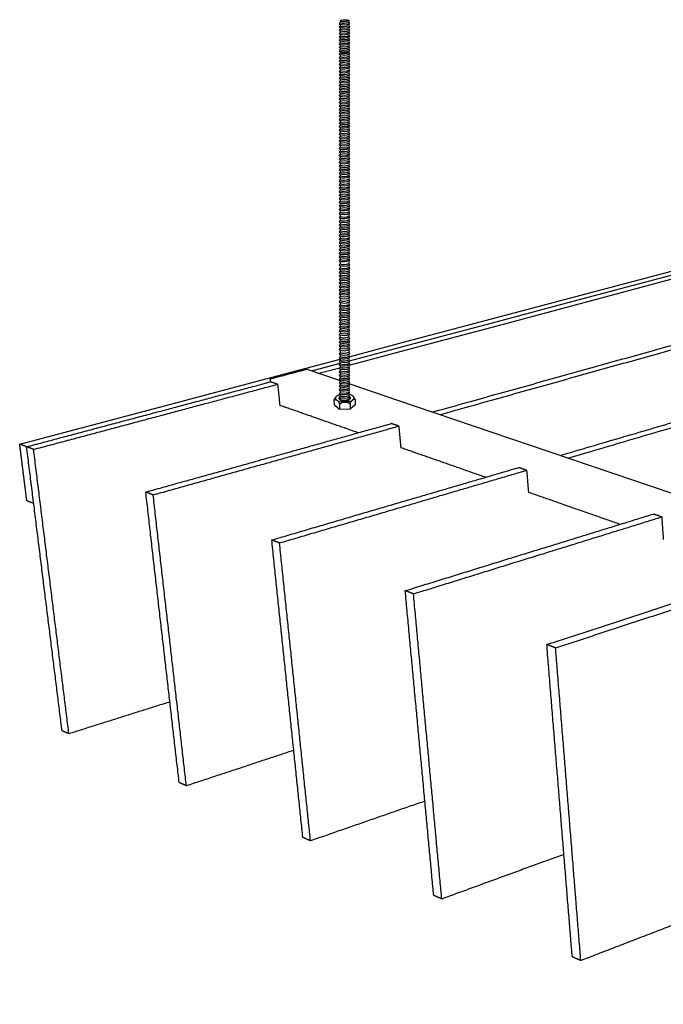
# Model space of a CAD drawing. Header units: millimetres. Extents: x 2538 to 24562, y 4449 to 23795.
# Tile 257 of 280: x 21591 to 21853, y 18927 to 19327. Entities that reach past the tile are written whole.
import ezdxf

# ---------------------------------------------------------------- set-up
doc = ezdxf.new("R2010")
doc.units = ezdxf.units.MM
doc.layers.add('_HD_tornillo', color=30, linetype='Continuous')
doc.layers.add('Make2D$Visible$Curves', color=7, linetype='Continuous', true_color=0x000000)

# ---------------------------------------------------------------- blocks, each defined once
blk = doc.blocks.new('varilla roscada ISO')
for p, q in [((1059.908, -963.578), (1059.822, -963.695)), ((1059.822, -963.695), (1059.908, -963.791)), ((1059.908, -963.901), (1059.822, -964.017)), ((1059.822, -964.017), (1059.908, -964.114)), ((1059.908, -963.455), (1059.908, -963.578)), ((1059.908, -963.777), (1059.908, -963.901)), ((1059.908, -964.1), (1059.908, -964.223)), ((1060.76, -963.391), (1060.76, -963.521)), ((1060.76, -963.421), (1060.76, -963.545)), ((1060.76, -963.758), (1060.832, -963.67)), ((1060.76, -963.744), (1060.76, -963.868)), ((1060.76, -964.081), (1060.832, -963.993)), ((1060.76, -964.066), (1060.76, -964.19)), ((1060.761, -963.545), (1060.832, -963.67)), ((1060.761, -963.867), (1060.832, -963.993)), ((1059.908, -964.223), (1059.822, -964.339)), ((1059.822, -964.339), (1059.908, -964.436)), ((1059.908, -964.546), (1059.822, -964.662)), ((1059.822, -964.662), (1059.908, -964.759)), ((1059.908, -964.868), (1059.822, -964.984)), ((1059.822, -964.984), (1059.908, -965.081)), ((1059.908, -964.422), (1059.908, -964.546)), ((1059.908, -964.744), (1059.908, -964.868)), ((1059.908, -965.081), (1059.908, -965.191)), ((1060.76, -964.403), (1060.832, -964.315)), ((1060.76, -964.389), (1060.76, -964.513)), ((1060.76, -964.726), (1060.832, -964.638)), ((1060.76, -964.711), (1060.76, -964.835)), ((1060.76, -965.048), (1060.832, -964.96)), ((1060.76, -965.048), (1060.76, -965.158)), ((1060.761, -964.19), (1060.832, -964.315)), ((1060.761, -964.512), (1060.832, -964.638)), ((1060.761, -964.835), (1060.832, -964.96)), ((1059.908, -965.191), (1059.822, -965.307)), ((1059.822, -965.307), (1059.908, -965.404)), ((1059.908, -965.552), (1059.822, -965.668)), ((1059.822, -965.668), (1059.908, -965.765)), ((1059.822, -965.668), (1059.908, -965.765)), ((1059.908, -965.887), (1059.822, -966.003)), ((1059.822, -966.003), (1059.908, -966.1)), ((1059.908, -965.404), (1059.908, -965.552)), ((1059.908, -965.765), (1059.908, -965.887)), ((1060.76, -965.371), (1060.832, -965.283)), ((1060.76, -965.371), (1060.76, -965.518)), ((1060.76, -965.731), (1060.832, -965.644)), ((1060.76, -965.731), (1060.832, -965.644)), ((1060.76, -965.731), (1060.76, -965.854)), ((1060.76, -966.067), (1060.832, -965.979)), ((1060.76, -966.067), (1060.76, -966.191)), ((1060.761, -965.157), (1060.832, -965.283)), ((1060.761, -965.518), (1060.832, -965.644)), ((1060.761, -965.853), (1060.832, -965.979)), ((1059.908, -966.224), (1059.822, -966.34)), ((1059.822, -966.34), (1059.908, -966.437)), ((1059.908, -966.546), (1059.822, -966.662)), ((1059.822, -966.662), (1059.908, -966.759)), ((1059.908, -966.907), (1059.822, -967.023)), ((1059.822, -967.023), (1059.908, -967.12)), ((1059.822, -967.023), (1059.908, -967.12)), ((1059.908, -966.1), (1059.908, -966.224)), ((1059.908, -966.437), (1059.908, -966.546)), ((1059.908, -966.759), (1059.908, -966.907)), ((1060.76, -966.404), (1060.832, -966.316)), ((1060.76, -966.404), (1060.76, -966.513)), ((1060.76, -966.726), (1060.832, -966.638)), ((1060.76, -966.726), (1060.76, -966.874)), ((1060.76, -967.087), (1060.832, -966.999)), ((1060.76, -967.087), (1060.832, -966.999)), ((1060.761, -966.19), (1060.832, -966.316)), ((1060.761, -966.513), (1060.832, -966.638)), ((1060.761, -966.873), (1060.832, -966.999)), ((1059.908, -967.243), (1059.822, -967.359)), ((1059.822, -967.359), (1059.908, -967.456)), ((1059.908, -967.579), (1059.822, -967.696)), ((1059.822, -967.696), (1059.908, -967.792)), ((1059.908, -967.902), (1059.822, -968.018)), ((1059.908, -967.12), (1059.908, -967.243)), ((1059.908, -967.456), (1059.908, -967.579)), ((1059.908, -967.792), (1059.908, -967.902)), ((1060.76, -967.087), (1060.76, -967.209)), ((1060.76, -967.423), (1060.832, -967.335)), ((1060.76, -967.423), (1060.76, -967.546)), ((1060.76, -967.759), (1060.832, -967.672)), ((1060.76, -967.759), (1060.76, -967.869)), ((1060.76, -968.082), (1060.832, -967.994)), ((1060.761, -967.209), (1060.832, -967.335)), ((1060.761, -967.546), (1060.832, -967.672)), ((1060.761, -967.868), (1060.832, -967.994)), ((1059.822, -968.018), (1059.908, -968.115)), ((1059.908, -968.263), (1059.822, -968.379)), ((1059.822, -968.379), (1059.908, -968.476)), ((1059.822, -968.379), (1059.908, -968.476)), ((1059.908, -968.598), (1059.822, -968.714)), ((1059.822, -968.714), (1059.908, -968.811)), ((1059.908, -968.935), (1059.822, -969.051)), ((1059.908, -968.115), (1059.908, -968.263)), ((1059.908, -968.476), (1059.908, -968.598)), ((1059.908, -968.811), (1059.908, -968.935)), ((1060.76, -968.082), (1060.76, -968.23)), ((1060.76, -968.443), (1060.832, -968.355)), ((1060.76, -968.443), (1060.832, -968.355)), ((1060.76, -968.443), (1060.76, -968.565)), ((1060.76, -968.778), (1060.832, -968.69)), ((1060.76, -968.778), (1060.76, -968.902)), ((1060.761, -968.229), (1060.832, -968.355)), ((1060.761, -968.565), (1060.832, -968.69)), ((1060.761, -968.901), (1060.832, -969.027)), ((1059.822, -969.051), (1059.908, -969.148)), ((1059.908, -969.258), (1059.822, -969.374)), ((1059.822, -969.374), (1059.908, -969.471)), ((1059.908, -969.618), (1059.822, -969.735)), ((1059.822, -969.735), (1059.908, -969.831)), ((1059.908, -969.148), (1059.908, -969.258)), ((1059.908, -969.471), (1059.908, -969.618)), ((1059.908, -969.831), (1059.908, -969.943)), ((1060.76, -969.115), (1060.832, -969.027)), ((1060.76, -969.115), (1060.76, -969.224)), ((1060.76, -969.437), (1060.832, -969.35)), ((1060.76, -969.437), (1060.76, -969.585)), ((1060.76, -969.798), (1060.832, -969.711)), ((1060.76, -969.798), (1060.76, -969.91)), ((1060.761, -969.224), (1060.832, -969.35)), ((1060.761, -969.585), (1060.832, -969.711)), ((1060.761, -969.909), (1060.832, -970.035)), ((1059.908, -969.943), (1059.822, -970.059)), ((1059.822, -970.059), (1059.908, -970.156)), ((1059.908, -970.279), (1059.822, -970.395)), ((1059.822, -970.395), (1059.908, -970.492)), ((1059.908, -970.615), (1059.822, -970.731)), ((1059.822, -970.731), (1059.908, -970.828)), ((1059.908, -970.156), (1059.908, -970.279)), ((1059.908, -970.492), (1059.908, -970.615)), ((1059.908, -970.828), (1059.908, -970.958)), ((1060.76, -970.123), (1060.832, -970.035)), ((1060.76, -970.123), (1060.76, -970.245)), ((1060.76, -970.458), (1060.832, -970.371)), ((1060.76, -970.458), (1060.76, -970.582)), ((1060.76, -970.795), (1060.832, -970.707)), ((1060.76, -970.795), (1060.76, -970.925)), ((1060.761, -970.245), (1060.832, -970.371)), ((1060.761, -970.582), (1060.832, -970.707)), ((1059.908, -970.958), (1059.822, -971.075)), ((1059.822, -971.075), (1059.908, -971.171)), ((1059.908, -971.297), (1059.822, -971.413)), ((1059.822, -971.413), (1059.908, -971.51)), ((1059.908, -971.622), (1059.822, -971.738)), ((1059.822, -971.738), (1059.908, -971.835)), ((1059.908, -971.171), (1059.908, -971.297)), ((1059.908, -971.51), (1059.908, -971.622)), ((1059.908, -971.835), (1059.908, -971.957)), ((1060.76, -971.138), (1060.832, -971.05)), ((1060.76, -971.138), (1060.76, -971.264)), ((1060.76, -971.477), (1060.832, -971.389)), ((1060.76, -971.477), (1060.76, -971.589)), ((1060.76, -971.802), (1060.832, -971.714)), ((1060.76, -971.802), (1060.76, -971.924)), ((1060.761, -970.925), (1060.832, -971.05)), ((1060.761, -971.264), (1060.832, -971.389)), ((1060.761, -971.588), (1060.832, -971.714)), ((1059.908, -971.957), (1059.822, -972.074)), ((1059.822, -972.074), (1059.908, -972.17)), ((1059.908, -972.294), (1059.822, -972.41)), ((1059.822, -972.41), (1059.908, -972.507)), ((1059.908, -972.637), (1059.822, -972.753)), ((1059.822, -972.753), (1059.908, -972.85)), ((1059.908, -972.17), (1059.908, -972.294)), ((1059.908, -972.507), (1059.908, -972.637)), ((1060.76, -972.137), (1060.832, -972.049)), ((1060.76, -972.137), (1060.76, -972.261)), ((1060.76, -972.474), (1060.832, -972.386)), ((1060.76, -972.474), (1060.76, -972.604)), ((1060.76, -972.817), (1060.832, -972.729)), ((1060.76, -972.817), (1060.76, -972.947)), ((1060.761, -971.924), (1060.832, -972.049)), ((1060.761, -972.26), (1060.832, -972.386)), ((1060.761, -972.603), (1060.832, -972.729)), ((1059.908, -972.98), (1059.822, -973.096)), ((1059.822, -973.096), (1059.908, -973.193)), ((1059.908, -973.326), (1059.822, -973.443)), ((1059.822, -973.443), (1059.908, -973.539)), ((1059.908, -973.67), (1059.822, -973.786)), ((1059.822, -973.786), (1059.908, -973.883)), ((1059.908, -972.85), (1059.908, -972.98)), ((1059.908, -973.193), (1059.908, -973.326)), ((1059.908, -973.539), (1059.908, -973.67)), ((1060.76, -973.16), (1060.832, -973.072)), ((1060.76, -973.16), (1060.76, -973.293)), ((1060.76, -973.506), (1060.832, -973.419)), ((1060.76, -973.506), (1060.76, -973.636)), ((1060.76, -973.849), (1060.832, -973.762)), ((1060.761, -972.947), (1060.832, -973.072)), ((1060.761, -973.293), (1060.832, -973.419)), ((1060.761, -973.636), (1060.832, -973.762)), ((1059.908, -974.013), (1059.822, -974.129)), ((1059.822, -974.129), (1059.908, -974.226)), ((1059.908, -974.378), (1059.822, -974.494)), ((1059.822, -974.494), (1059.908, -974.591)), ((1059.908, -974.724), (1059.822, -974.84)), ((1059.908, -973.883), (1059.908, -974.013)), ((1059.908, -974.226), (1059.908, -974.378)), ((1059.908, -974.591), (1059.908, -974.724)), ((1060.76, -973.849), (1060.76, -973.979)), ((1060.76, -974.192), (1060.832, -974.105)), ((1060.76, -974.192), (1060.76, -974.344)), ((1060.76, -974.557), (1060.832, -974.47)), ((1060.76, -974.557), (1060.76, -974.691)), ((1060.761, -973.979), (1060.832, -974.105)), ((1060.761, -974.344), (1060.832, -974.47)), ((1060.761, -974.69), (1060.832, -974.816)), ((1059.822, -974.84), (1059.908, -974.937)), ((1059.908, -975.067), (1059.822, -975.183)), ((1059.822, -975.183), (1059.908, -975.28)), ((1059.908, -975.41), (1059.822, -975.526)), ((1059.822, -975.526), (1059.908, -975.623)), ((1059.908, -974.937), (1059.908, -975.067)), ((1059.908, -975.28), (1059.908, -975.41)), ((1059.908, -975.623), (1059.908, -975.79)), ((1060.76, -974.904), (1060.832, -974.816)), ((1060.76, -974.904), (1060.76, -975.034)), ((1060.76, -975.247), (1060.832, -975.159)), ((1060.76, -975.247), (1060.76, -975.377)), ((1060.76, -975.59), (1060.832, -975.502)), ((1060.76, -975.59), (1060.76, -975.757)), ((1060.761, -975.033), (1060.832, -975.159)), ((1060.761, -975.376), (1060.832, -975.502)), ((1059.908, -975.79), (1059.822, -975.906)), ((1059.822, -975.906), (1059.908, -976.003)), ((1059.908, -976.133), (1059.822, -976.25)), ((1059.822, -976.25), (1059.908, -976.346)), ((1059.908, -976.48), (1059.822, -976.596)), ((1059.822, -976.596), (1059.908, -976.693)), ((1059.908, -976.003), (1059.908, -976.133)), ((1059.908, -976.346), (1059.908, -976.48)), ((1060.76, -975.97), (1060.832, -975.882)), ((1060.76, -975.97), (1060.76, -976.1)), ((1060.76, -976.313), (1060.832, -976.225)), ((1060.76, -976.313), (1060.76, -976.446)), ((1060.76, -976.659), (1060.832, -976.572)), ((1060.76, -976.659), (1060.76, -976.789)), ((1060.761, -975.757), (1060.832, -975.882)), ((1060.761, -976.1), (1060.832, -976.225)), ((1060.761, -976.446), (1060.832, -976.572)), ((1059.908, -976.823), (1059.822, -976.939)), ((1059.822, -976.939), (1059.908, -977.036)), ((1059.908, -977.166), (1059.822, -977.282)), ((1059.822, -977.282), (1059.908, -977.379)), ((1059.908, -977.531), (1059.822, -977.647)), ((1059.908, -976.693), (1059.908, -976.823)), ((1059.908, -977.036), (1059.908, -977.166)), ((1059.908, -977.379), (1059.908, -977.531)), ((1060.76, -977.002), (1060.832, -976.915)), ((1060.76, -977.002), (1060.76, -977.133)), ((1060.76, -977.346), (1060.832, -977.258)), ((1060.76, -977.346), (1060.76, -977.497)), ((1060.76, -977.71), (1060.832, -977.623)), ((1060.761, -976.789), (1060.832, -976.915)), ((1060.761, -977.132), (1060.832, -977.258)), ((1060.761, -977.497), (1060.832, -977.623)), ((1059.822, -977.647), (1059.908, -977.744)), ((1059.908, -977.877), (1059.822, -977.993)), ((1059.822, -977.993), (1059.908, -978.09)), ((1059.908, -978.22), (1059.822, -978.336)), ((1059.822, -978.336), (1059.908, -978.433)), ((1059.908, -978.563), (1059.822, -978.679)), ((1059.908, -977.744), (1059.908, -977.877)), ((1059.908, -978.09), (1059.908, -978.22)), ((1059.908, -978.433), (1059.908, -978.563)), ((1060.76, -977.71), (1060.76, -977.844)), ((1060.76, -978.057), (1060.832, -977.969)), ((1060.76, -978.057), (1060.76, -978.187)), ((1060.76, -978.4), (1060.832, -978.312)), ((1060.76, -978.4), (1060.76, -978.53)), ((1060.761, -977.843), (1060.832, -977.969)), ((1060.761, -978.186), (1060.832, -978.312)), ((1060.761, -978.529), (1060.832, -978.655)), ((1059.822, -978.679), (1059.908, -978.776)), ((1059.908, -978.95), (1059.822, -979.066)), ((1059.822, -979.066), (1059.908, -979.163)), ((1059.908, -979.33), (1059.822, -979.446)), ((1059.822, -979.446), (1059.908, -979.543)), ((1059.908, -978.776), (1059.908, -978.95)), ((1059.908, -979.163), (1059.908, -979.33)), ((1059.908, -979.543), (1059.908, -979.673)), ((1060.76, -978.743), (1060.832, -978.655)), ((1060.76, -978.743), (1060.76, -978.917)), ((1060.76, -979.13), (1060.832, -979.042)), ((1060.76, -979.13), (1060.76, -979.297)), ((1060.76, -979.51), (1060.832, -979.422)), ((1060.76, -979.51), (1060.76, -979.64)), ((1060.761, -978.916), (1060.832, -979.042)), ((1060.761, -979.297), (1060.832, -979.422)), ((1059.908, -979.673), (1059.822, -979.789)), ((1059.822, -979.789), (1059.908, -979.886)), ((1059.908, -980.019), (1059.822, -980.136)), ((1059.822, -980.136), (1059.908, -980.233)), ((1059.908, -980.363), (1059.822, -980.479)), ((1059.822, -980.479), (1059.908, -980.576)), ((1059.908, -979.886), (1059.908, -980.019)), ((1059.908, -980.233), (1059.908, -980.363)), ((1060.76, -979.853), (1060.832, -979.765)), ((1060.76, -979.853), (1060.76, -979.986)), ((1060.76, -980.199), (1060.832, -980.112)), ((1060.76, -980.199), (1060.76, -980.329)), ((1060.76, -980.542), (1060.832, -980.455)), ((1060.761, -979.64), (1060.832, -979.765)), ((1060.761, -979.986), (1060.832, -980.112)), ((1060.761, -980.329), (1060.832, -980.455)), ((1059.908, -980.706), (1059.822, -980.822)), ((1059.822, -980.822), (1059.908, -980.919)), ((1059.908, -981.071), (1059.822, -981.187)), ((1059.822, -981.187), (1059.908, -981.284)), ((1059.908, -981.417), (1059.822, -981.533)), ((1059.908, -980.576), (1059.908, -980.706)), ((1059.908, -980.919), (1059.908, -981.071)), ((1059.908, -981.284), (1059.908, -981.417)), ((1060.76, -980.542), (1060.76, -980.672)), ((1060.76, -980.885), (1060.832, -980.798)), ((1060.76, -980.885), (1060.76, -981.037)), ((1060.76, -981.25), (1060.832, -981.163)), ((1060.76, -981.25), (1060.76, -981.384)), ((1060.761, -980.672), (1060.832, -980.798)), ((1060.761, -981.037), (1060.832, -981.163)), ((1060.761, -981.383), (1060.832, -981.509)), ((1059.822, -981.533), (1059.908, -981.63)), ((1059.908, -981.76), (1059.822, -981.876)), ((1059.822, -981.876), (1059.908, -981.973)), ((1059.908, -982.138), (1059.822, -982.254)), ((1059.822, -982.254), (1059.908, -982.351)), ((1059.908, -981.63), (1059.908, -981.76)), ((1059.908, -981.973), (1059.908, -982.138)), ((1059.908, -982.351), (1059.908, -982.541)), ((1060.76, -981.597), (1060.832, -981.509)), ((1060.76, -981.597), (1060.76, -981.727)), ((1060.76, -981.94), (1060.832, -981.852)), ((1060.76, -981.94), (1060.76, -982.105)), ((1060.76, -982.318), (1060.832, -982.23)), ((1060.76, -982.318), (1060.76, -982.508)), ((1060.761, -981.726), (1060.832, -981.852)), ((1060.761, -982.104), (1060.832, -982.23)), ((1059.908, -982.541), (1059.822, -982.657)), ((1059.822, -982.657), (1059.908, -982.754)), ((1059.908, -982.921), (1059.822, -983.038)), ((1059.822, -983.038), (1059.908, -983.134)), ((1059.908, -983.264), (1059.822, -983.381)), ((1059.822, -983.381), (1059.908, -983.477)), ((1059.908, -982.754), (1059.908, -982.921)), ((1059.908, -983.134), (1059.908, -983.264)), ((1060.76, -982.721), (1060.832, -982.633)), ((1060.76, -982.721), (1060.76, -982.888)), ((1060.76, -983.101), (1060.832, -983.013)), ((1060.76, -983.101), (1060.76, -983.231)), ((1060.76, -983.444), (1060.832, -983.357)), ((1060.761, -982.507), (1060.832, -982.633)), ((1060.761, -982.888), (1060.832, -983.013)), ((1060.761, -983.231), (1060.832, -983.357)), ((1059.908, -983.611), (1059.822, -983.727)), ((1059.822, -983.727), (1059.908, -983.824)), ((1059.908, -983.954), (1059.822, -984.07)), ((1059.822, -984.07), (1059.908, -984.167)), ((1059.908, -984.297), (1059.822, -984.413)), ((1059.908, -983.477), (1059.908, -983.611)), ((1059.908, -983.824), (1059.908, -983.954)), ((1059.908, -984.167), (1059.908, -984.297)), ((1060.76, -983.444), (1060.76, -983.577)), ((1060.76, -983.79), (1060.832, -983.703)), ((1060.76, -983.79), (1060.76, -983.921)), ((1060.76, -984.134), (1060.832, -984.046)), ((1060.76, -984.134), (1060.76, -984.264)), ((1060.761, -983.577), (1060.832, -983.703)), ((1060.761, -983.92), (1060.832, -984.046)), ((1060.761, -984.263), (1060.832, -984.389)), ((1059.822, -984.413), (1059.908, -984.51)), ((1059.908, -984.662), (1059.822, -984.778)), ((1059.822, -984.778), (1059.908, -984.875)), ((1059.908, -985.008), (1059.822, -985.124)), ((1059.822, -985.124), (1059.908, -985.221)), ((1059.908, -984.51), (1059.908, -984.662)), ((1059.908, -984.875), (1059.908, -985.008)), ((1059.908, -985.221), (1059.908, -985.351)), ((1060.76, -984.477), (1060.832, -984.389)), ((1060.76, -984.477), (1060.76, -984.629)), ((1060.76, -984.842), (1060.832, -984.754)), ((1060.76, -984.842), (1060.76, -984.975)), ((1060.76, -985.188), (1060.832, -985.1)), ((1060.76, -985.188), (1060.76, -985.318)), ((1060.761, -984.628), (1060.832, -984.754)), ((1060.761, -984.974), (1060.832, -985.1)), ((1060.761, -985.317), (1060.832, -985.443)), ((1059.908, -985.351), (1059.822, -985.467)), ((1059.822, -985.467), (1059.908, -985.564)), ((1059.908, -985.694), (1059.822, -985.81)), ((1059.822, -985.81), (1059.908, -985.907)), ((1059.908, -986.061), (1059.822, -986.177)), ((1059.822, -986.177), (1059.908, -986.274)), ((1059.908, -985.564), (1059.908, -985.694)), ((1059.908, -985.907), (1059.908, -986.061)), ((1059.908, -986.274), (1059.908, -986.404)), ((1060.76, -985.531), (1060.832, -985.443)), ((1060.76, -985.531), (1060.76, -985.661)), ((1060.76, -985.874), (1060.832, -985.786)), ((1060.76, -985.874), (1060.76, -986.028)), ((1060.76, -986.241), (1060.832, -986.153)), ((1060.76, -986.241), (1060.76, -986.371)), ((1060.761, -985.66), (1060.832, -985.786)), ((1060.761, -986.027), (1060.832, -986.153)), ((1059.908, -986.404), (1059.822, -986.52)), ((1059.822, -986.52), (1059.908, -986.617)), ((1059.908, -986.747), (1059.822, -986.863)), ((1059.822, -986.863), (1059.908, -986.96)), ((1059.908, -987.185), (1059.822, -987.301)), ((1059.908, -986.617), (1059.908, -986.747)), ((1059.908, -986.96), (1059.908, -987.185)), ((1060.76, -986.584), (1060.832, -986.496)), ((1060.76, -986.584), (1060.76, -986.714)), ((1060.76, -986.927), (1060.832, -986.839)), ((1060.76, -986.927), (1060.76, -987.152)), ((1060.761, -986.37), (1060.832, -986.496)), ((1060.761, -986.713), (1060.832, -986.839)), ((1060.761, -987.151), (1060.832, -987.277)), ((1059.822, -987.301), (1059.908, -987.398)), ((1059.908, -987.566), (1059.822, -987.682)), ((1059.822, -987.682), (1059.908, -987.779)), ((1059.908, -987.909), (1059.822, -988.025)), ((1059.822, -988.025), (1059.908, -988.122)), ((1059.908, -987.398), (1059.908, -987.566)), ((1059.908, -987.779), (1059.908, -987.909)), ((1059.908, -988.122), (1059.908, -988.255)), ((1060.76, -987.365), (1060.832, -987.277)), ((1060.76, -987.365), (1060.76, -987.532)), ((1060.76, -987.745), (1060.832, -987.658)), ((1060.76, -987.745), (1060.76, -987.875)), ((1060.76, -988.089), (1060.832, -988.001)), ((1060.76, -988.089), (1060.76, -988.222)), ((1060.761, -987.532), (1060.832, -987.658)), ((1060.761, -987.875), (1060.832, -988.001)), ((1060.761, -988.221), (1060.832, -988.347)), ((1059.908, -988.255), (1059.822, -988.371)), ((1059.822, -988.371), (1059.908, -988.468)), ((1059.908, -988.598), (1059.822, -988.714)), ((1059.822, -988.714), (1059.908, -988.811)), ((1059.908, -988.941), (1059.822, -989.057)), ((1059.822, -989.057), (1059.908, -989.154)), ((1059.908, -988.468), (1059.908, -988.598)), ((1059.908, -988.811), (1059.908, -988.941)), ((1059.908, -989.154), (1059.908, -989.306)), ((1060.76, -988.435), (1060.832, -988.347)), ((1060.76, -988.435), (1060.76, -988.565)), ((1060.76, -988.778), (1060.832, -988.69)), ((1060.76, -988.778), (1060.76, -988.908)), ((1060.76, -989.121), (1060.832, -989.033)), ((1060.76, -989.121), (1060.76, -989.273)), ((1060.761, -988.564), (1060.832, -988.69)), ((1060.761, -988.907), (1060.832, -989.033)), ((1059.908, -989.306), (1059.822, -989.422)), ((1059.822, -989.422), (1059.908, -989.519)), ((1059.908, -989.652), (1059.822, -989.768)), ((1059.822, -989.768), (1059.908, -989.865)), ((1059.908, -989.995), (1059.822, -990.111)), ((1059.822, -990.111), (1059.908, -990.208)), ((1059.908, -989.519), (1059.908, -989.652)), ((1059.908, -989.865), (1059.908, -989.995)), ((1060.76, -989.486), (1060.832, -989.398)), ((1060.76, -989.486), (1060.76, -989.619)), ((1060.76, -989.832), (1060.832, -989.744)), ((1060.76, -989.832), (1060.76, -989.962)), ((1060.76, -990.175), (1060.832, -990.087)), ((1060.761, -989.272), (1060.832, -989.398)), ((1060.761, -989.618), (1060.832, -989.744)), ((1060.761, -989.962), (1060.832, -990.087)), ((1059.908, -990.338), (1059.822, -990.492)), ((1059.822, -990.492), (1059.908, -990.589)), ((1059.908, -990.776), (1059.822, -990.92)), ((1059.822, -990.92), (1059.908, -991.017)), ((1059.908, -990.208), (1059.908, -990.338)), ((1059.908, -990.589), (1059.908, -990.776)), ((1059.908, -991.017), (1059.908, -991.184)), ((1060.76, -990.175), (1060.76, -990.305)), ((1060.76, -990.556), (1060.832, -990.468)), ((1060.76, -990.556), (1060.76, -990.742)), ((1060.76, -990.984), (1060.832, -990.896)), ((1060.76, -990.984), (1060.76, -991.151)), ((1060.761, -990.305), (1060.832, -990.468)), ((1060.761, -990.742), (1060.832, -990.896)), ((1059.908, -991.184), (1059.822, -991.301)), ((1059.822, -991.301), (1059.908, -991.397)), ((1059.908, -991.527), (1059.822, -991.644)), ((1059.822, -991.644), (1059.908, -991.74)), ((1059.908, -991.874), (1059.822, -991.99)), ((1059.822, -991.99), (1059.908, -992.087)), ((1059.908, -991.397), (1059.908, -991.527)), ((1059.908, -991.74), (1059.908, -991.874)), ((1059.908, -992.087), (1059.908, -992.217)), ((1060.76, -991.364), (1060.832, -991.277)), ((1060.76, -991.364), (1060.76, -991.494)), ((1060.76, -991.707), (1060.832, -991.62)), ((1060.76, -991.707), (1060.76, -991.84)), ((1060.76, -992.053), (1060.832, -991.966)), ((1060.76, -992.053), (1060.76, -992.184)), ((1060.761, -991.151), (1060.832, -991.277)), ((1060.761, -991.494), (1060.832, -991.62)), ((1060.761, -991.84), (1060.832, -991.966)), ((1059.908, -992.217), (1059.822, -992.333)), ((1059.822, -992.333), (1059.908, -992.43)), ((1059.908, -992.56), (1059.822, -992.676)), ((1059.822, -992.676), (1059.908, -992.773)), ((1059.908, -992.925), (1059.822, -993.041)), ((1059.822, -993.041), (1059.908, -993.138)), ((1059.908, -992.43), (1059.908, -992.56)), ((1059.908, -992.773), (1059.908, -992.925)), ((1060.76, -992.397), (1060.832, -992.309)), ((1060.76, -992.397), (1060.76, -992.527)), ((1060.76, -992.74), (1060.832, -992.652)), ((1060.76, -992.74), (1060.76, -992.892)), ((1060.76, -993.105), (1060.832, -993.017)), ((1060.761, -992.183), (1060.832, -992.309)), ((1060.761, -992.526), (1060.832, -992.652)), ((1060.761, -992.891), (1060.832, -993.017)), ((1059.908, -993.271), (1059.822, -993.387)), ((1059.822, -993.387), (1059.908, -993.484)), ((1059.908, -993.614), (1059.822, -993.73)), ((1059.822, -993.73), (1059.908, -993.827)), ((1059.908, -993.957), (1059.822, -994.088)), ((1059.908, -993.138), (1059.908, -993.271)), ((1059.908, -993.484), (1059.908, -993.614)), ((1059.908, -993.827), (1059.908, -993.957)), ((1060.76, -993.105), (1060.76, -993.238)), ((1060.76, -993.451), (1060.832, -993.363)), ((1060.76, -993.451), (1060.76, -993.581)), ((1060.76, -993.794), (1060.832, -993.706)), ((1060.76, -993.794), (1060.76, -993.924)), ((1060.761, -993.237), (1060.832, -993.363)), ((1060.761, -993.58), (1060.832, -993.706)), ((1060.761, -993.923), (1060.832, -994.064)), ((1059.822, -994.088), (1059.908, -994.185)), ((1059.908, -994.362), (1059.822, -994.505)), ((1059.822, -994.505), (1059.908, -994.602)), ((1059.908, -994.735), (1059.822, -994.851)), ((1059.822, -994.851), (1059.908, -994.948)), ((1059.908, -994.362), (1059.908, -994.185)), ((1059.908, -994.602), (1059.908, -994.735)), ((1059.908, -994.948), (1059.908, -995.078)), ((1060.76, -994.152), (1060.832, -994.064)), ((1060.76, -994.569), (1060.832, -994.481)), ((1060.76, -994.569), (1060.76, -994.702)), ((1060.76, -994.915), (1060.832, -994.827)), ((1060.76, -994.915), (1060.76, -995.045)), ((1060.761, -994.328), (1060.761, -994.15)), ((1060.761, -994.328), (1060.832, -994.481)), ((1060.761, -994.701), (1060.832, -994.827)), ((1059.908, -995.078), (1059.822, -995.194)), ((1059.822, -995.194), (1059.908, -995.291)), ((1059.908, -995.421), (1059.822, -995.575)), ((1059.822, -995.575), (1059.908, -995.672)), ((1059.908, -995.858), (1059.822, -996.003)), ((1059.908, -995.291), (1059.908, -995.421)), ((1059.908, -995.672), (1059.908, -995.858)), ((1060.76, -995.258), (1060.832, -995.17)), ((1060.76, -995.258), (1060.76, -995.388)), ((1060.76, -995.639), (1060.832, -995.551)), ((1060.76, -995.639), (1060.76, -995.825)), ((1060.761, -995.044), (1060.832, -995.17)), ((1060.761, -995.387), (1060.832, -995.551)), ((1060.761, -995.825), (1060.832, -995.979)), ((1059.822, -996.003), (1059.908, -996.1)), ((1059.908, -996.267), (1059.822, -996.383)), ((1059.822, -996.383), (1059.908, -996.48)), ((1059.908, -996.61), (1059.822, -996.726)), ((1059.822, -996.726), (1059.908, -996.823)), ((1059.908, -996.1), (1059.908, -996.267)), ((1059.908, -996.48), (1059.908, -996.61)), ((1059.908, -996.823), (1059.908, -996.956)), ((1060.76, -996.067), (1060.832, -995.979)), ((1060.76, -996.067), (1060.76, -996.234)), ((1060.76, -996.447), (1060.832, -996.359)), ((1060.76, -996.447), (1060.76, -996.577)), ((1060.76, -996.79), (1060.832, -996.702)), ((1060.76, -996.79), (1060.76, -996.923)), ((1060.761, -996.233), (1060.832, -996.359)), ((1060.761, -996.577), (1060.832, -996.702)), ((1059.908, -996.956), (1059.822, -997.073)), ((1059.822, -997.073), (1059.908, -997.169)), ((1059.908, -997.3), (1059.822, -997.416)), ((1059.822, -997.416), (1059.908, -997.513)), ((1059.908, -997.643), (1059.822, -997.759)), ((1059.822, -997.759), (1059.908, -997.856)), ((1059.908, -997.169), (1059.908, -997.3)), ((1059.908, -997.513), (1059.908, -997.643)), ((1059.908, -997.856), (1059.908, -998.008)), ((1060.76, -997.136), (1060.832, -997.049)), ((1060.76, -997.136), (1060.76, -997.266)), ((1060.76, -997.479), (1060.832, -997.392)), ((1060.76, -997.479), (1060.76, -997.609)), ((1060.76, -997.822), (1060.832, -997.735)), ((1060.76, -997.822), (1060.76, -997.974)), ((1060.761, -996.923), (1060.832, -997.049)), ((1060.761, -997.266), (1060.832, -997.392)), ((1060.761, -997.609), (1060.832, -997.735)), ((1059.908, -998.008), (1059.822, -998.124)), ((1059.822, -998.124), (1059.908, -998.221)), ((1059.908, -998.354), (1059.822, -998.47)), ((1059.822, -998.47), (1059.908, -998.567)), ((1059.908, -998.697), (1059.822, -998.813)), ((1059.822, -998.813), (1059.908, -998.91)), ((1059.908, -998.221), (1059.908, -998.354)), ((1059.908, -998.567), (1059.908, -998.697)), ((1060.76, -998.187), (1060.832, -998.1)), ((1060.76, -998.187), (1060.76, -998.321)), ((1060.76, -998.534), (1060.832, -998.446)), ((1060.76, -998.534), (1060.76, -998.664)), ((1060.76, -998.877), (1060.832, -998.789)), ((1060.761, -997.974), (1060.832, -998.1)), ((1060.761, -998.32), (1060.832, -998.446)), ((1060.761, -998.663), (1060.832, -998.789)), ((1059.908, -999.04), (1059.822, -999.156)), ((1059.822, -999.156), (1059.908, -999.253)), ((1059.908, -999.395), (1059.822, -999.511)), ((1059.822, -999.511), (1059.908, -999.608)), ((1059.908, -999.76), (1059.822, -999.876)), ((1059.908, -998.91), (1059.908, -999.04)), ((1059.908, -999.253), (1059.908, -999.395)), ((1059.908, -999.608), (1059.908, -999.76)), ((1060.76, -998.877), (1060.76, -999.007)), ((1060.76, -999.22), (1060.832, -999.132)), ((1060.76, -999.22), (1060.76, -999.362)), ((1060.76, -999.575), (1060.832, -999.487)), ((1060.76, -999.575), (1060.76, -999.727)), ((1060.761, -999.006), (1060.832, -999.132)), ((1060.761, -999.361), (1060.832, -999.487)), ((1060.761, -999.726), (1060.832, -999.852)), ((1059.334, -1000.5), (1059.5, -1000.215)), ((1059.341, -1001.012), (1059.334, -1000.5)), ((1059.822, -999.876), (1059.908, -999.973)), ((1059.908, -1000.106), (1059.822, -1000.222)), ((1059.822, -1000.222), (1059.908, -1000.319)), ((1059.908, -1000.449), (1059.881, -1000.486)), ((1059.908, -999.973), (1059.908, -1000.106)), ((1059.908, -1000.319), (1059.908, -1000.449)), ((1060.76, -999.94), (1060.832, -999.852)), ((1060.76, -999.94), (1060.76, -1000.073)), ((1060.76, -1000.286), (1060.832, -1000.198)), ((1060.76, -1000.286), (1060.76, -1000.416)), ((1060.761, -1000.072), (1060.832, -1000.198)), ((1060.761, -1000.415), (1060.803, -1000.489)), ((1061.383, -1000.473), (1061.21, -1000.192)), ((1061.383, -1000.473), (1061.39, -1000.985)), ((1059.859, -1001.432), (1059.341, -1001.012)), ((1059.852, -1000.92), (1059.859, -1001.432)), ((1060.883, -1001.419), (1059.859, -1001.432)), ((1060.876, -1000.906), (1060.883, -1001.419)), ((1061.39, -1000.985), (1060.883, -1001.419))]:
    blk.add_line(p, q)
for points in [[(1060.767, -999.932, -0.050174), (1060.979, -1000.006, -0.103273), (1061.188, -1000.161, -0.179504), (1061.243, -1000.304, -0.179504), (1061.192, -1000.448, -0.103273), (1060.987, -1000.609, -0.06305), (1060.721, -1000.702, -0.049252), (1060.362, -1000.743, -0.049252), (1060.003, -1000.712, -0.06305), (1059.734, -1000.626, -0.103273), (1059.525, -1000.47, -0.179504), (1059.47, -1000.328, -0.179504), (1059.521, -1000.183, -0.103273), (1059.726, -1000.022, -0.040066), (1059.892, -999.955)], [(1060.795, -1000.132, -0.054589), (1060.852, -1000.197, -0.152216), (1060.89, -1000.311, -0.152216), (1060.855, -1000.426, -0.106943), (1060.734, -1000.543, -0.074343), (1060.569, -1000.614, -0.060974), (1060.352, -1000.643, -0.060974), (1060.134, -1000.62, -0.074343), (1059.967, -1000.553, -0.106943), (1059.842, -1000.439, -0.152216), (1059.805, -1000.325, -0.124765), (1059.828, -1000.229, -0.124765)]]:
    blk.add_lwpolyline(points, format="xyb")
for centre, radius, start, end in [((1060.304, -962.689), 1.115, 244.4352, 298.29184), ((1060.304, -963.011), 1.115, 244.4352, 298.29184), ((1060.293, -962.499), 1.146, 250.38545, 294.07513), ((1060.293, -962.822), 1.146, 250.38545, 294.07513), ((1060.304, -963.334), 1.115, 244.4352, 298.29184), ((1060.304, -963.656), 1.115, 244.4352, 298.29184), ((1060.304, -963.979), 1.115, 244.4352, 298.29184), ((1060.293, -963.144), 1.146, 250.38545, 294.07513), ((1060.293, -963.466), 1.146, 250.38545, 294.07513), ((1060.293, -963.789), 1.146, 250.38545, 294.07513), ((1060.304, -964.301), 1.115, 244.4352, 298.29184), ((1060.304, -964.662), 1.115, 244.4352, 298.29184), ((1060.304, -964.997), 1.115, 244.4352, 298.29184), ((1060.293, -964.111), 1.146, 250.38545, 294.07513), ((1060.293, -964.472), 1.146, 250.38545, 294.07513), ((1060.293, -964.808), 1.146, 250.38545, 294.07513), ((1060.304, -965.334), 1.115, 244.4352, 298.29184), ((1060.304, -965.657), 1.115, 244.4352, 298.29184), ((1060.304, -966.018), 1.115, 244.4352, 298.29184), ((1060.293, -965.145), 1.146, 250.38545, 294.07513), ((1060.293, -965.358), 1.146, 250.38545, 294.07513), ((1060.293, -965.467), 1.146, 250.38545, 294.07513), ((1060.293, -965.828), 1.146, 250.38545, 294.07513), ((1060.304, -966.353), 1.115, 244.4352, 298.29184), ((1060.304, -966.69), 1.115, 244.4352, 298.29184), ((1060.304, -967.012), 1.115, 244.4352, 298.29184), ((1060.293, -966.163), 1.146, 250.38545, 294.07513), ((1060.293, -966.5), 1.146, 250.38545, 294.07513), ((1060.293, -966.823), 1.146, 250.38545, 294.07513), ((1060.304, -967.373), 1.115, 244.4352, 298.29184), ((1060.304, -967.709), 1.115, 244.4352, 298.29184), ((1060.293, -967.184), 1.146, 250.38545, 294.07513), ((1060.293, -967.519), 1.146, 250.38545, 294.07513), ((1060.293, -967.856), 1.146, 250.38545, 294.07513), ((1060.304, -968.045), 1.115, 244.4352, 298.29184), ((1060.304, -968.368), 1.115, 244.4352, 298.29184), ((1060.304, -968.729), 1.115, 244.4352, 298.29184), ((1060.293, -968.178), 1.146, 250.38545, 294.07513), ((1060.293, -968.539), 1.146, 250.38545, 294.07513), ((1060.293, -968.864), 1.146, 250.38545, 294.07513), ((1060.304, -969.053), 1.115, 244.4352, 298.29184), ((1060.304, -969.389), 1.115, 244.4352, 298.29184), ((1060.304, -969.726), 1.115, 244.4352, 298.29184), ((1060.293, -969.199), 1.146, 250.38545, 294.07513), ((1060.293, -969.536), 1.146, 250.38545, 294.07513), ((1060.304, -970.069), 1.115, 244.4352, 298.29184), ((1060.304, -970.408), 1.115, 244.4352, 298.29184), ((1060.304, -970.732), 1.115, 244.4352, 298.29184), ((1060.293, -969.879), 1.146, 250.38545, 294.07513), ((1060.293, -970.218), 1.146, 250.38545, 294.07513), ((1060.293, -970.543), 1.146, 250.38545, 294.07513), ((1060.304, -971.068), 1.115, 244.4352, 298.29184), ((1060.304, -971.405), 1.115, 244.4352, 298.29184), ((1060.304, -971.748), 1.115, 244.4352, 298.29184), ((1060.293, -970.878), 1.146, 250.38545, 294.07513), ((1060.293, -971.215), 1.146, 250.38545, 294.07513), ((1060.293, -971.558), 1.146, 250.38545, 294.07513), ((1060.304, -972.091), 1.115, 244.4352, 298.29184), ((1060.304, -972.437), 1.115, 244.4352, 298.29184), ((1060.304, -972.78), 1.115, 244.4352, 298.29184), ((1060.293, -971.901), 1.146, 250.38545, 294.07513), ((1060.293, -972.247), 1.146, 250.38545, 294.07513), ((1060.293, -972.59), 1.146, 250.38545, 294.07513), ((1060.304, -973.123), 1.115, 244.4352, 298.29184), ((1060.304, -973.488), 1.115, 244.4352, 298.29184), ((1060.293, -972.933), 1.146, 250.38545, 294.07513), ((1060.293, -973.298), 1.146, 250.38545, 294.07513), ((1060.293, -973.644), 1.146, 250.38545, 294.07513), ((1060.304, -973.834), 1.115, 244.4352, 298.29184), ((1060.304, -974.177), 1.115, 244.4352, 298.29184), ((1060.304, -974.52), 1.115, 244.4352, 298.29184), ((1060.293, -973.988), 1.146, 250.38545, 294.07513), ((1060.293, -974.331), 1.146, 250.38545, 294.07513), ((1060.304, -974.901), 1.115, 244.4352, 298.29184), ((1060.304, -975.244), 1.115, 244.4352, 298.29184), ((1060.304, -975.59), 1.115, 244.4352, 298.29184), ((1060.293, -974.711), 1.146, 250.38545, 294.07513), ((1060.293, -975.054), 1.146, 250.38545, 294.07513), ((1060.293, -975.4), 1.146, 250.38545, 294.07513), ((1060.304, -975.933), 1.115, 244.4352, 298.29184), ((1060.304, -976.276), 1.115, 244.4352, 298.29184), ((1060.304, -976.641), 1.115, 244.4352, 298.29184), ((1060.293, -975.743), 1.146, 250.38545, 294.07513), ((1060.293, -976.086), 1.146, 250.38545, 294.07513), ((1060.293, -976.451), 1.146, 250.38545, 294.07513), ((1060.304, -976.987), 1.115, 244.4352, 298.29184), ((1060.304, -977.33), 1.115, 244.4352, 298.29184), ((1060.293, -976.798), 1.146, 250.38545, 294.07513), ((1060.293, -977.141), 1.146, 250.38545, 294.07513), ((1060.293, -977.484), 1.146, 250.38545, 294.07513), ((1060.304, -977.673), 1.115, 244.4352, 298.29184), ((1060.304, -978.06), 1.115, 244.4352, 298.29184), ((1060.304, -978.441), 1.115, 244.4352, 298.29184), ((1060.293, -977.87), 1.146, 250.38545, 294.07513), ((1060.293, -978.251), 1.146, 250.38545, 294.07513), ((1060.304, -978.784), 1.115, 244.4352, 298.29184), ((1060.304, -979.13), 1.115, 244.4352, 298.29184), ((1060.304, -979.473), 1.115, 244.4352, 298.29184), ((1060.293, -978.594), 1.146, 250.38545, 294.07513), ((1060.293, -978.94), 1.146, 250.38545, 294.07513), ((1060.293, -979.283), 1.146, 250.38545, 294.07513), ((1060.304, -979.816), 1.115, 244.4352, 298.29184), ((1060.304, -980.181), 1.115, 244.4352, 298.29184), ((1060.293, -979.626), 1.146, 250.38545, 294.07513), ((1060.293, -979.991), 1.146, 250.38545, 294.07513), ((1060.293, -980.337), 1.146, 250.38545, 294.07513), ((1060.304, -980.527), 1.115, 244.4352, 298.29184), ((1060.304, -980.87), 1.115, 244.4352, 298.29184), ((1060.304, -981.248), 1.115, 244.4352, 298.29184), ((1060.293, -980.681), 1.146, 250.38545, 294.07513), ((1060.293, -981.059), 1.146, 250.38545, 294.07513), ((1060.304, -981.651), 1.115, 244.4352, 298.29184), ((1060.304, -982.032), 1.115, 244.4352, 298.29184), ((1060.304, -982.375), 1.115, 244.4352, 298.29184), ((1060.293, -981.462), 1.146, 250.38545, 294.07513), ((1060.293, -981.842), 1.146, 250.38545, 294.07513), ((1060.293, -982.185), 1.146, 250.38545, 294.07513), ((1060.304, -982.721), 1.115, 244.4352, 298.29184), ((1060.304, -983.064), 1.115, 244.4352, 298.29184), ((1060.293, -982.531), 1.146, 250.38545, 294.07513), ((1060.293, -982.874), 1.146, 250.38545, 294.07513), ((1060.293, -983.217), 1.146, 250.38545, 294.07513), ((1060.304, -983.407), 1.115, 244.4352, 298.29184), ((1060.304, -983.772), 1.115, 244.4352, 298.29184), ((1060.304, -984.118), 1.115, 244.4352, 298.29184), ((1060.293, -983.582), 1.146, 250.38545, 294.07513), ((1060.293, -983.929), 1.146, 250.38545, 294.07513), ((1060.293, -984.272), 1.146, 250.38545, 294.07513), ((1060.304, -984.461), 1.115, 244.4352, 298.29184), ((1060.304, -984.804), 1.115, 244.4352, 298.29184), ((1060.304, -985.171), 1.115, 244.4352, 298.29184), ((1060.293, -984.615), 1.146, 250.38545, 294.07513), ((1060.293, -984.982), 1.146, 250.38545, 294.07513), ((1060.304, -985.514), 1.115, 244.4352, 298.29184), ((1060.304, -985.858), 1.115, 244.4352, 298.29184), ((1060.293, -985.325), 1.146, 250.38545, 294.07513), ((1060.293, -985.668), 1.146, 250.38545, 294.07513), ((1060.293, -986.106), 1.146, 250.38545, 294.07513), ((1060.304, -986.296), 1.115, 244.4352, 298.29184), ((1060.304, -986.676), 1.115, 244.4352, 298.29184), ((1060.304, -987.019), 1.115, 244.4352, 298.29184), ((1060.293, -986.486), 1.146, 250.38545, 294.07513), ((1060.293, -986.829), 1.146, 250.38545, 294.07513), ((1060.293, -987.176), 1.146, 250.38545, 294.07513), ((1060.304, -987.365), 1.115, 244.4352, 298.29184), ((1060.304, -987.708), 1.115, 244.4352, 298.29184), ((1060.304, -988.051), 1.115, 244.4352, 298.29184), ((1060.293, -987.519), 1.146, 250.38545, 294.07513), ((1060.293, -987.862), 1.146, 250.38545, 294.07513), ((1060.304, -988.416), 1.115, 244.4352, 298.29184), ((1060.304, -988.763), 1.115, 244.4352, 298.29184), ((1060.304, -989.106), 1.115, 244.4352, 298.29184), ((1060.293, -988.227), 1.146, 250.38545, 294.07513), ((1060.293, -988.573), 1.146, 250.38545, 294.07513), ((1060.293, -988.916), 1.146, 250.38545, 294.07513), ((1060.304, -989.486), 1.115, 244.4352, 298.29184), ((1060.304, -989.914), 1.115, 244.4352, 298.29184), ((1060.293, -989.259), 1.146, 250.38545, 294.07513), ((1060.293, -989.696), 1.146, 250.38545, 294.07513), ((1060.304, -990.295), 1.115, 244.4352, 298.29184), ((1060.304, -990.638), 1.115, 244.4352, 298.29184), ((1060.304, -990.984), 1.115, 244.4352, 298.29184), ((1060.293, -990.105), 1.146, 250.38545, 294.07513), ((1060.293, -990.448), 1.146, 250.38545, 294.07513), ((1060.293, -990.794), 1.146, 250.38545, 294.07513), ((1060.304, -991.327), 1.115, 244.4352, 298.29184), ((1060.304, -991.67), 1.115, 244.4352, 298.29184), ((1060.304, -992.035), 1.115, 244.4352, 298.29184), ((1060.293, -991.137), 1.146, 250.38545, 294.07513), ((1060.293, -991.48), 1.146, 250.38545, 294.07513), ((1060.293, -991.845), 1.146, 250.38545, 294.07513), ((1060.304, -992.381), 1.115, 244.4352, 298.29184), ((1060.304, -992.724), 1.115, 244.4352, 298.29184), ((1060.293, -992.192), 1.146, 250.38545, 294.07513), ((1060.293, -992.535), 1.146, 250.38545, 294.07513), ((1060.293, -992.878), 1.146, 250.38545, 294.07513), ((1060.304, -993.082), 1.115, 244.4352, 298.29184), ((1060.304, -993.499), 1.115, 244.4352, 298.29184), ((1060.304, -993.845), 1.115, 244.4352, 298.29184), ((1060.293, -993.283), 1.146, 250.38545, 294.07513), ((1060.293, -993.656), 1.146, 250.38545, 294.07513), ((1060.304, -994.188), 1.115, 244.4352, 298.29184), ((1060.304, -994.569), 1.115, 244.4352, 298.29184), ((1060.293, -993.999), 1.146, 250.38545, 294.07513), ((1060.293, -994.342), 1.146, 250.38545, 294.07513), ((1060.293, -994.779), 1.146, 250.38545, 294.07513), ((1060.304, -994.997), 1.115, 244.4352, 298.29184), ((1060.304, -995.378), 1.115, 244.4352, 298.29184), ((1060.304, -995.721), 1.115, 244.4352, 298.29184), ((1060.293, -995.188), 1.146, 250.38545, 294.07513), ((1060.293, -995.531), 1.146, 250.38545, 294.07513), ((1060.304, -996.067), 1.115, 244.4352, 298.29184), ((1060.304, -996.41), 1.115, 244.4352, 298.29184), ((1060.304, -996.753), 1.115, 244.4352, 298.29184), ((1060.293, -995.877), 1.146, 250.38545, 294.07513), ((1060.293, -996.22), 1.146, 250.38545, 294.07513), ((1060.293, -996.563), 1.146, 250.38545, 294.07513), ((1060.304, -997.118), 1.115, 244.4352, 298.29184), ((1060.304, -997.464), 1.115, 244.4352, 298.29184), ((1060.304, -997.807), 1.115, 244.4352, 298.29184), ((1060.293, -996.928), 1.146, 250.38545, 294.07513), ((1060.293, -997.274), 1.146, 250.38545, 294.07513), ((1060.293, -997.618), 1.146, 250.38545, 294.07513), ((1060.304, -998.15), 1.115, 244.4352, 298.29184), ((1060.304, -998.505), 1.115, 244.4352, 298.29184), ((1060.293, -997.961), 1.146, 250.38545, 294.07513), ((1060.293, -998.316), 1.146, 250.38545, 294.07513), ((1060.293, -998.681), 1.146, 250.38545, 294.07513), ((1059.395, -1000.955), 0.459, 4.34373, 97.56934), ((1060.304, -998.87), 1.115, 244.4352, 298.29184), ((1060.304, -999.216), 1.115, 244.4352, 298.29184), ((1060.373, -1001.596), 0.854, 53.89221, 127.632), ((1060.293, -999.027), 1.146, 250.38545, 294.07513), ((1060.293, -999.37), 1.146, 250.38545, 294.07513), ((1061.339, -1000.934), 0.463, 84.57319, 176.56217)]:
    blk.add_arc(centre, radius, start, end)
blk.add_ellipse((1060.334, -963.408), major_axis=(-0.426, -0.017), ratio=0.217707)

msp = doc.modelspace()

# ---------------------------------------------------------------- linework, layer by layer
at = {"layer": 'Make2D$Visible$Curves', "color": 7, "lineweight": -3}
for points in [[(21725.13, 19190.32), (21748.67, 19196.57), (21796.8, 19209.34), (21842.98, 19221.6), (21887.32, 19233.36), (21914.33, 19240.53)], [(21725.14, 19186.87), (21749.9, 19193.47), (21785.82, 19203.06), (21820.65, 19212.35), (21854.43, 19221.37), (21887.21, 19230.11)], [(21725.28, 19188.64), (21747.01, 19194.42), (21782.92, 19203.98), (21817.74, 19213.24), (21851.51, 19222.23), (21884.29, 19230.95)], [(21591.21, 19154.79), (21646.02, 19169.33), (21698.45, 19183.24), (21721.5, 19189.36)], [(21709.96, 19184.56), (21721.5, 19187.63)], [(21712.84, 19183.58), (21721.35, 19185.85)], [(21708, 19185.22), (21721.5, 19180.64)], [(21725.04, 19179.44), (21744.84, 19172.71), (21783.18, 19159.69), (21823.1, 19146.13), (21864.73, 19131.99), (21908.15, 19117.25), (21953.5, 19101.84), (22000.9, 19085.75), (22050.49, 19068.9), (22102.44, 19051.26), (22156.91, 19032.76), (22214.1, 19013.33), (22274.2, 18992.92), (22305.42, 18982.32), (22337.46, 18971.44), (22370.34, 18960.27), (22404.12, 18948.8), (22438.81, 18937.02), (22468.01, 18927.1)]]:
    msp.add_lwpolyline(points, dxfattribs=at)
for points, weights in [([(21759.15, 19167.85), (21850.04, 19193.21), (21934.05, 19216.65)], [463.947432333, 482.931803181, 501.916174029]), ([(21762.18, 19166.82), (21853.09, 19192.26), (21937.11, 19215.77)], [463.207432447, 482.191700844, 501.17596924]), ([(21811.03, 19150.23), (21902.21, 19176.96), (21986.31, 19201.62)], [451.61096915, 470.595198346, 489.579427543]), ([(21814.23, 19149.14), (21905.42, 19175.96), (21989.53, 19200.7)], [450.870481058, 469.854851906, 488.839222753]), ([(21693.4, 19181.4), (21700.64, 19183.32), (21707.83, 19185.23)], [472.874097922, 474.31767556, 475.761253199]), ([(21707.83, 19185.23), (21707.92, 19185.25), (21708, 19185.22)], [475.761253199, 430.394197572, 414.588948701]), ([(21594.04, 19153.71), (21644.62, 19167.17), (21693.18, 19180.1)], [453.996052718, 463.460617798, 472.925182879]), ([(21596.87, 19152.64), (21647.48, 19166.14), (21696.06, 19179.11)], [453.255847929, 462.720413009, 472.18497809]), ([(21693.1, 19180.91), (21693.06, 19181.3), (21693.4, 19181.4)], [472.844341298, 334.324038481, 472.874097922]), ([(21693.18, 19180.1), (21693.14, 19180.5), (21693.1, 19180.91)], [472.925286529, 472.884813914, 472.844341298]), ([(21696.06, 19179.11), (21694.62, 19179.6), (21693.18, 19180.1)], [472.18497809, 472.555080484, 472.925182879]), ([(21696.06, 19179.11), (21696.5, 19174.82), (21696.94, 19170.54)], [472.18497809, 472.609579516, 473.034180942]), ([(21728.82, 19159.39), (21712.74, 19165.02), (21696.94, 19170.54)], [464.963200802, 468.998930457, 473.034660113]), ([(21642.47, 19135.3), (21693.43, 19149.52), (21742.29, 19163.15)], [441.659306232, 451.123871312, 460.588436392]), ([(21645.47, 19134.16), (21696.44, 19148.43), (21745.32, 19162.1)], [440.919101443, 450.383666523, 459.848231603]), ([(21745.32, 19162.1), (21743.8, 19162.63), (21742.29, 19163.15)], [459.848231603, 460.218333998, 460.588436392]), ([(21745.32, 19162.1), (21745.72, 19157.72), (21746.13, 19153.34)], [459.848231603, 460.272833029, 460.697434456]), ([(21594.1, 19131.77), (21592.66, 19143.25), (21591.21, 19154.79)], [456.952863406, 455.844560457, 454.736257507]), ([(21594.04, 19153.71), (21592.62, 19154.25), (21591.21, 19154.79)], [453.996052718, 454.366155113, 454.736257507]), ([(21608.43, 19038.29), (21601.32, 19095.29), (21594.04, 19153.71)], [465.315468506, 459.655760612, 453.996052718]), ([(21596.87, 19152.64), (21595.45, 19153.18), (21594.04, 19153.71)], [453.255847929, 453.625950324, 453.996052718]), ([(21611.21, 19037.06), (21604.13, 19094.14), (21596.87, 19152.64)], [464.575263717, 458.915555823, 453.255847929]), ([(21780.57, 19141.3), (21763.19, 19147.37), (21746.13, 19153.34)], [452.437282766, 456.56727221, 460.697261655]), ([(21693.7, 19115.83), (21744.98, 19130.87), (21794.09, 19145.27)], [429.322559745, 438.787124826, 448.251689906]), ([(21696.86, 19114.63), (21748.16, 19129.71), (21797.29, 19144.16)], [428.582354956, 438.046920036, 447.511485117]), ([(21797.29, 19144.16), (21795.69, 19144.71), (21794.09, 19145.27)], [447.511485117, 447.881587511, 448.251689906]), ([(21797.29, 19144.16), (21797.66, 19139.67), (21798.03, 19135.19)], [447.511485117, 447.936086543, 448.360687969]), ([(21656.05, 19017.2), (21649.35, 19075.5), (21642.47, 19135.3)], [452.978722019, 447.319014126, 441.659306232]), ([(21645.47, 19134.16), (21643.97, 19134.73), (21642.47, 19135.3)], [440.919101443, 441.289203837, 441.659306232]), ([(21658.99, 19015.9), (21652.31, 19074.28), (21645.47, 19134.16)], [452.23851723, 446.578809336, 440.919101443]), ([(21835.25, 19122.18), (21816.46, 19128.75), (21798.03, 19135.19)], [439.91136473, 444.136095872, 448.360827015]), ([(21596.91, 19130.66), (21595.5, 19131.21), (21594.1, 19131.77)], [456.212658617, 456.582761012, 456.952863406]), ([(21747.95, 19095.21), (21799.51, 19111.14), (21848.83, 19126.37)], [416.985813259, 426.450378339, 435.914943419]), ([(21852.21, 19125.2), (21850.52, 19125.79), (21848.83, 19126.37)], [435.17473863, 435.544841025, 435.914943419]), ([(21751.31, 19093.93), (21802.88, 19109.91), (21852.21, 19125.2)], [416.24560847, 425.71017355, 435.17473863]), ([(21852.21, 19125.2), (21852.54, 19120.61), (21852.86, 19116.02)], [435.17473863, 435.599340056, 436.023941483]), ([(21706.33, 18994.92), (21700.1, 19054.59), (21693.7, 19115.83)], [440.641975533, 434.982267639, 429.322559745]), ([(21696.86, 19114.63), (21695.28, 19115.23), (21693.7, 19115.83)], [428.582354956, 428.952457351, 429.322559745]), ([(21709.44, 18993.54), (21703.23, 19053.3), (21696.86, 19114.63)], [439.901770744, 434.24206285, 428.582354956]), ([(21805.51, 19073.33), (21857.29, 19090.23), (21906.76, 19106.38)], [404.649066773, 414.113631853, 423.578196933]), ([(21809.07, 19071.97), (21860.87, 19088.94), (21910.34, 19105.14)], [403.908861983, 413.373427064, 422.837992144]), ([(21759.52, 18971.36), (21753.81, 19032.45), (21747.95, 19095.21)], [428.305229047, 422.645521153, 416.985813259]), ([(21751.31, 19093.93), (21749.63, 19094.57), (21747.95, 19095.21)], [416.24560847, 416.615710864, 416.985813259]), ([(21762.81, 18969.9), (21757.13, 19031.09), (21751.31, 19093.93)], [427.565024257, 421.905316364, 416.24560847]), ([(21815.85, 18946.4), (21810.75, 19008.99), (21805.51, 19073.33)], [415.96848256, 410.308774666, 404.649066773]), ([(21809.07, 19071.97), (21807.29, 19072.65), (21805.51, 19073.33)], [403.908861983, 404.278964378, 404.649066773]), ([(21819.34, 18944.86), (21814.28, 19007.54), (21809.07, 19071.97)], [415.228277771, 409.568569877, 403.908861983]), ([(21652.28, 19050.01), (21631.92, 19043.59), (21611.21, 19037.06)], [472.461939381, 468.518601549, 464.575263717]), ([(21611.21, 19037.06), (21609.82, 19037.68), (21608.43, 19038.29)], [464.575263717, 464.945366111, 465.315468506]), ([(21702.64, 19030.32), (21681.01, 19023.17), (21658.99, 19015.9)], [460.572304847, 456.405411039, 452.23851723]), ([(21658.99, 19015.9), (21657.52, 19016.55), (21656.05, 19017.2)], [452.23851723, 452.608619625, 452.978722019]), ([(21755.94, 19009.68), (21732.92, 19001.69), (21709.44, 18993.54)], [448.736670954, 444.319220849, 439.901770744]), ([(21709.44, 18993.54), (21707.89, 18994.23), (21706.33, 18994.92)], [439.901770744, 440.271873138, 440.641975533]), ([(21812.46, 18988.04), (21787.9, 18979.07), (21762.81, 18969.9)], [436.964562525, 432.264793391, 427.565024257]), ([(21762.81, 18969.9), (21761.16, 18970.63), (21759.52, 18971.36)], [427.565024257, 427.935126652, 428.305229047]), ([(21872.51, 18965.35), (21846.25, 18955.23), (21819.34, 18944.86)], [425.270052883, 420.249165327, 415.228277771]), ([(21819.34, 18944.86), (21817.6, 18945.63), (21815.85, 18946.4)], [415.228277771, 415.598380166, 415.96848256])]:
    msp.add_rational_spline(points, weights, degree=2, dxfattribs=at)

# ---------------------------------------------------------------- block references
at = {"layer": '_HD_tornillo', "xscale": 4.154976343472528, "yscale": 4.154976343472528, "zscale": 4.154976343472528}
msp.add_blockref('varilla roscada ISO', (17317.6, 23329.81), dxfattribs=at)

doc.saveas('drawing.dxf')
